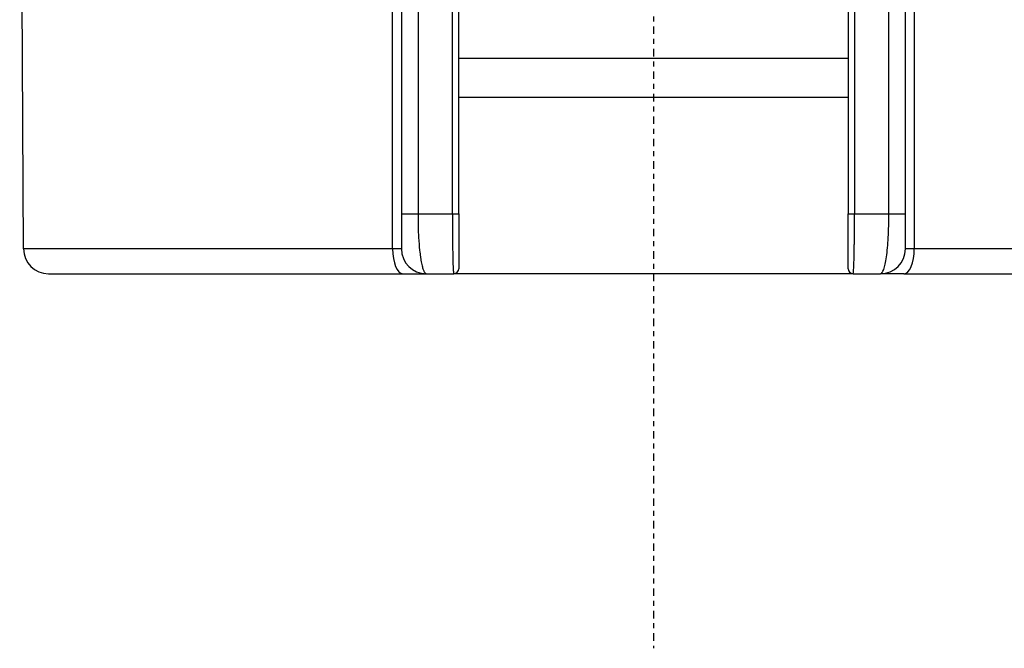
# Model space of a CAD drawing. Header units: millimetres. Extents: x 0 to 7374, y 0 to 4200.
# Tile 515 of 656: x 2024 to 2043, y 3464 to 3477. Entities that reach past the tile are written whole.
import ezdxf

# ---------------------------------------------------------------- set-up
doc = ezdxf.new("R2010")
doc.units = ezdxf.units.MM
doc.header["$LTSCALE"] = 0.2
doc.linetypes.add('CENTER2', pattern=[1.125, 0.75, -0.125, 0.125, -0.125])
doc.layers.add('02_Center Line', color=1, linetype='CENTER2')

# ---------------------------------------------------------------- blocks, each defined once
blk = doc.blocks.new('A$C9c4d0392')
for p, q in [((-12.619, -193.703), (-12.697, -178.797)), ((-5.05, -178.8), (-5.05, -193)), ((-4.717, -178.8), (-4.717, -193)), ((4.717, -193), (4.717, -178.8)), ((5.05, -193), (5.05, -178.8)), ((-4.029, -193), (-4.029, -181.798)), ((4.029, -181.798), (4.029, -193)), ((-3.9, -193), (-3.9, -184.817)), ((3.9, -184.817), (3.9, -193)), ((3.9, -189.895), (-3.9, -189.895)), ((3.9, -190.671), (-3.9, -190.671)), ((-5.05, -193), (-4.717, -193)), ((-5.05, -193), (-5.05, -193.7)), ((-4.717, -193), (-4.029, -193)), ((-4.029, -193), (-3.9, -193)), ((-3.9, -193), (-3.9, -194.1)), ((3.9, -193), (4.029, -193)), ((3.9, -194.1), (3.9, -193)), ((4.029, -193), (4.717, -193)), ((4.717, -193), (5.05, -193)), ((5.05, -193.7), (5.05, -193)), ((-5.226, -193.703), (-12.619, -193.703)), ((12.619, -193.703), (5.226, -193.703)), ((-12.119, -194.2), (-5.019, -194.2)), ((-5.019, -194.2), (-4.55, -194.2)), ((-4.55, -194.2), (-4, -194.2)), ((4, -194.2), (-4, -194.2)), ((4, -194.2), (4.55, -194.2)), ((5.019, -194.2), (4.55, -194.2)), ((5.019, -194.2), (12.119, -194.2))]:
    blk.add_line(p, q)
for centre, radius, start, end in [((-12.119, -193.7), 0.5, 180.3, 269.998), ((-4.55, -193.7), 0.5, 180, 270), ((4.55, -193.7), 0.5, 270, 0), ((-4, -194.1), 0.1, 270, 0), ((4, -194.1), 0.1, 180, 270)]:
    blk.add_arc(centre, radius, start, end)
for centre, start_param, end_param in [((-5.019, -193.7), 4.717625, 6.283185), ((5.019, -193.7), 0, 1.56556)]:
    blk.add_ellipse(centre, major_axis=(0, -0.5), ratio=0.414108, start_param=start_param, end_param=end_param)
for points in [[(-5.226, -193.703), (-5.226, -188.735), (-5.226, -183.767), (-5.227, -178.798)], [(5.227, -178.798), (5.226, -183.767), (5.226, -188.735), (5.226, -193.703)]]:
    blk.add_open_spline(points, degree=3)
for points, knots in [([(-4.717, -193), (-4.717, -193.009), (-4.717, -193.019), (-4.717, -193.044), (-4.717, -193.058), (-4.717, -193.09), (-4.717, -193.107), (-4.717, -193.145), (-4.716, -193.165), (-4.716, -193.203), (-4.715, -193.22), (-4.715, -193.237), (-4.714, -193.261), (-4.714, -193.282), (-4.713, -193.323), (-4.712, -193.342), (-4.711, -193.376), (-4.71, -193.392), (-4.709, -193.42), (-4.708, -193.432), (-4.707, -193.453), (-4.707, -193.462), (-4.706, -193.47), (-4.706, -193.471), (-4.706, -193.473), (-4.706, -193.474), (-4.706, -193.474), (-4.7, -193.566), (-4.693, -193.653), (-4.679, -193.778), (-4.674, -193.822), (-4.668, -193.862), (-4.665, -193.886), (-4.661, -193.908), (-4.654, -193.951), (-4.65, -193.971), (-4.643, -194.008), (-4.639, -194.025), (-4.632, -194.056), (-4.628, -194.071), (-4.621, -194.095), (-4.618, -194.105), (-4.611, -194.124), (-4.607, -194.133), (-4.6, -194.149), (-4.597, -194.156), (-4.59, -194.168), (-4.587, -194.173), (-4.58, -194.182), (-4.577, -194.185), (-4.572, -194.191), (-4.569, -194.193), (-4.564, -194.196), (-4.562, -194.197), (-4.558, -194.199), (-4.557, -194.199), (-4.554, -194.2), (-4.553, -194.2), (-4.551, -194.2), (-4.55, -194.2), (-4.55, -194.2), (-4.55, -194.2), (-4.55, -194.2)], [-1, -1, -1, -1, -0.9729456, -0.9729456, -0.945998, -0.945998, -0.9194062, -0.9194062, -0.8938423, -0.8938423, -0.875, -0.875, -0.875, -0.8525869, -0.8525869, -0.8294042, -0.8294042, -0.8054464, -0.8054464, -0.7812823, -0.7812823, -0.7570782, -0.7570782, -0.7531665, -0.7531665, -0.75, -0.75, -0.75, -0.5932817, -0.5932817, -0.5, -0.5, -0.5, -0.4718426, -0.4718426, -0.4416911, -0.4416911, -0.4113901, -0.4113901, -0.3795684, -0.3795684, -0.3512367, -0.3512367, -0.3184079, -0.3184079, -0.2842499, -0.2842499, -0.2479063, -0.2479063, -0.210267, -0.210267, -0.1715518, -0.1715518, -0.1321313, -0.1321313, -0.092366, -0.092366, -0.0526309, -0.0526309, -0.013003, -0.013003, -0.0000001, -0.0000001, -0.0000001, -0.0000001]), ([(-4.029, -193), (-4.029, -193.044), (-4.029, -193.088), (-4.028, -193.175), (-4.028, -193.218), (-4.028, -193.303), (-4.027, -193.346), (-4.027, -193.415), (-4.027, -193.442), (-4.026, -193.51), (-4.026, -193.55), (-4.025, -193.628), (-4.024, -193.665), (-4.023, -193.737), (-4.022, -193.771), (-4.021, -193.823), (-4.021, -193.841), (-4.02, -193.889), (-4.019, -193.918), (-4.017, -193.971), (-4.017, -193.996), (-4.015, -194.042), (-4.014, -194.063), (-4.012, -194.092), (-4.012, -194.103), (-4.01, -194.128), (-4.009, -194.142), (-4.007, -194.165), (-4.006, -194.175), (-4.004, -194.189), (-4.003, -194.195), (-4.001, -194.199), (-4.001, -194.2), (-4, -194.2)], [-1, -1, -1, -1, -0.931913, -0.931913, -0.863857, -0.863857, -0.795745, -0.795745, -0.75, -0.75, -0.680113, -0.680113, -0.610201, -0.610201, -0.540148, -0.540148, -0.5, -0.5, -0.43056, -0.43056, -0.361113, -0.361113, -0.291535, -0.291535, -0.25, -0.25, -0.181263, -0.181263, -0.112534, -0.112534, -0.043689, -0.043689, 0, 0, 0, 0]), ([(4, -194.2), (4.001, -194.2), (4.002, -194.197), (4.003, -194.192), (4.004, -194.192), (4.004, -194.191), (4.004, -194.19), (4.005, -194.184), (4.006, -194.174), (4.008, -194.161), (4.009, -194.149), (4.01, -194.134), (4.011, -194.116), (4.012, -194.101), (4.013, -194.085), (4.014, -194.067), (4.014, -194.06), (4.014, -194.053), (4.015, -194.046), (4.015, -194.033), (4.016, -194.02), (4.016, -194.006), (4.017, -193.992), (4.017, -193.977), (4.018, -193.961), (4.018, -193.946), (4.019, -193.929), (4.019, -193.912), (4.02, -193.895), (4.02, -193.878), (4.02, -193.859), (4.021, -193.841), (4.021, -193.822), (4.022, -193.803), (4.022, -193.783), (4.022, -193.763), (4.023, -193.743), (4.023, -193.73), (4.023, -193.716), (4.024, -193.703), (4.024, -193.695), (4.024, -193.687), (4.024, -193.679), (4.024, -193.655), (4.025, -193.63), (4.025, -193.605), (4.025, -193.583), (4.026, -193.561), (4.026, -193.539), (4.026, -193.526), (4.026, -193.514), (4.026, -193.501), (4.026, -193.492), (4.026, -193.484), (4.026, -193.475), (4.027, -193.463), (4.027, -193.451), (4.027, -193.438), (4.027, -193.387), (4.028, -193.335), (4.028, -193.282), (4.028, -193.232), (4.028, -193.181), (4.028, -193.13), (4.029, -193.087), (4.029, -193.043), (4.029, -193)], [0, 0, 0, 0, 0.0142324, 0.0142324, 0.0142324, 0.0159548, 0.0159548, 0.0159548, 0.0318954, 0.0318954, 0.0318954, 0.0470112, 0.0470112, 0.0470112, 0.0592382, 0.0592382, 0.0592382, 0.0638298, 0.0638298, 0.0638298, 0.071783, 0.071783, 0.071783, 0.079776, 0.079776, 0.079776, 0.0878159, 0.0878159, 0.0878159, 0.0958472, 0.0958472, 0.0958472, 0.1038157, 0.1038157, 0.1038157, 0.1118063, 0.1118063, 0.1118063, 0.1168994, 0.1168994, 0.1168994, 0.1197969, 0.1197969, 0.1197969, 0.1286749, 0.1286749, 0.1286749, 0.1363081, 0.1363081, 0.1363081, 0.140517, 0.140517, 0.140517, 0.1433655, 0.1433655, 0.1433655, 0.1473545, 0.1473545, 0.1473545, 0.1638082, 0.1638082, 0.1638082, 0.1792953, 0.1792953, 0.1792953, 0.1922707, 0.1922707, 0.1922707, 0.1922707]), ([(4.55, -194.2), (4.572, -194.2), (4.594, -194.171), (4.634, -194.057), (4.653, -193.971), (4.684, -193.753), (4.696, -193.62), (4.713, -193.325), (4.717, -193.162), (4.717, -193)], [0, 0, 0, 0, 0.25, 0.25, 0.5, 0.5, 0.75, 0.75, 1, 1, 1, 1]), ([(-5.05, -193.7), (-5.05, -193.701), (-5.067, -193.701), (-5.129, -193.702), (-5.174, -193.702), (-5.226, -193.703)], [-1, -1, -1, -1, -0.5, -0.5, 0, 0, 0, 0]), ([(5.226, -193.703), (5.173, -193.702), (5.128, -193.702), (5.067, -193.701), (5.05, -193.701), (5.05, -193.7)], [-1, -1, -1, -1, -0.5, -0.5, 0, 0, 0, 0])]:
    blk.add_open_spline(points, degree=3, knots=knots)
at = {"layer": '02_Center Line'}
blk.add_line((0, 67.7), (0, -201.7), dxfattribs=at)

msp = doc.modelspace()

# ---------------------------------------------------------------- block references
msp.add_blockref('A$C9c4d0392', (2036.257, 3666.139))

doc.saveas('drawing.dxf')
